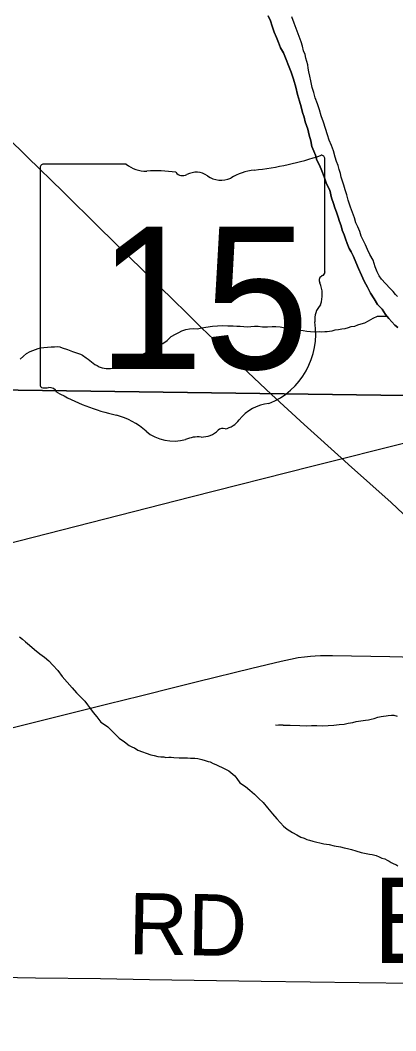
# Model space of a CAD drawing. Extents: x 2.4 to 73.1, y 4.5 to 25.6.
# Drawn here: x 47.4069 to 47.5808, y 23.2926 to 23.7602 of the extents above; entities that cross this region are included whole.
import ezdxf

# ---------------------------------------------------------------- set-up
doc = ezdxf.new("R2010")
doc.units = 0
for name, color, linetype in [('GM_X_Major_River', 7, 'Continuous'), ('GM_X_Minor_River', 7, 'Continuous'), ('GM_X_Section', 7, 'Continuous'), ('GM_X_State_Location', 7, 'Continuous'), ('GM_X_State_Route', 7, 'Continuous'), ('GM_X_State_Shield', 7, 'Continuous'), ('GM_X_Township_Road', 7, 'Continuous'), ('GM_X_Township_Road_Text', 7, 'Continuous'), ('GM_X_Unincorporated_Text', 7, 'Continuous')]:
    doc.layers.add(name, color=color, linetype=linetype)

msp = doc.modelspace()

# ---------------------------------------------------------------- linework, layer by layer
at = {"layer": 'GM_X_Major_River'}
for points in [[(47.52161910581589, 23.762194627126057), (47.52270054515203, 23.759888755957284), (47.523586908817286, 23.757398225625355), (47.52446853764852, 23.754718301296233), (47.52554524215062, 23.752223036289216), (47.52643634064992, 23.749922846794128), (47.52732365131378, 23.7474323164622), (47.52878387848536, 23.74511792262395), (47.53235490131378, 23.736104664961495), (47.53341266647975, 23.732851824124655), (47.53445906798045, 23.729218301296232), (47.535322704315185, 23.725779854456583), (47.536194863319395, 23.722720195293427), (47.53688615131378, 23.720045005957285), (47.53758406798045, 23.717560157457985), (47.538284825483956, 23.71526470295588), (47.53880187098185, 23.713163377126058), (47.54004429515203, 23.709714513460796), (47.540735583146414, 23.707039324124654), (47.54142781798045, 23.704366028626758), (47.541929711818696, 23.701695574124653), (47.542826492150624, 23.699583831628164), (47.543536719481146, 23.69766811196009), (47.54423937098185, 23.69537171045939), (47.545510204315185, 23.693062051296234), (47.54658690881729, 23.690567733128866), (47.54765319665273, 23.687692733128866), (47.54871096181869, 23.684438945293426), (47.55015698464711, 23.68155542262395), (47.55101399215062, 23.677926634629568), (47.551901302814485, 23.67543705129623), (47.55260774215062, 23.67333099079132), (47.55331796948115, 23.671414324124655), (47.55402062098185, 23.669118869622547), (47.554727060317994, 23.667013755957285), (47.55543823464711, 23.66509708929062), (47.555955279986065, 23.662995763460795), (47.55685016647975, 23.660885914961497), (47.557562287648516, 23.65896924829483), (47.55826777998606, 23.656863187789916), (47.55915982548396, 23.65456299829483), (47.5600698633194, 23.653021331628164), (47.561156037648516, 23.650905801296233), (47.56222800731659, 23.648221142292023), (47.56348463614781, 23.645342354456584), (47.56492592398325, 23.64226849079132), (47.56618255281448, 23.639388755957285), (47.56763425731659, 23.636695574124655), (47.56908027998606, 23.633811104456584), (47.570726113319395, 23.631301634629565), (47.572367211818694, 23.628602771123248), (47.574402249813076, 23.6264635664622), (47.57604808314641, 23.623954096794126), (47.57752346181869, 23.622207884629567), (47.57900357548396, 23.620652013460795), (47.580293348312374, 23.61910087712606), (47.58178387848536, 23.617923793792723)], [(47.58178387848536, 23.617923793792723), (47.580293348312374, 23.61910087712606), (47.57900357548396, 23.620652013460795), (47.57752346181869, 23.622207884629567), (47.57604808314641, 23.623954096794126), (47.574402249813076, 23.6264635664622), (47.572367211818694, 23.628602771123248), (47.570726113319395, 23.631301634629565), (47.56908027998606, 23.633811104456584), (47.56763425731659, 23.636695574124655), (47.56618255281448, 23.639388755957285), (47.56492592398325, 23.64226849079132), (47.56348463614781, 23.645342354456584), (47.56222800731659, 23.648221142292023), (47.561156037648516, 23.650905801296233), (47.5600698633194, 23.653021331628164), (47.55915982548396, 23.65456299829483), (47.55826777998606, 23.656863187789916), (47.557562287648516, 23.65896924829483), (47.55685016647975, 23.660885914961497), (47.555955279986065, 23.662995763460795), (47.55543823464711, 23.66509708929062), (47.554727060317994, 23.667013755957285), (47.55402062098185, 23.669118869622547), (47.55331796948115, 23.671414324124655), (47.55260774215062, 23.67333099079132), (47.551901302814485, 23.67543705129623), (47.55101399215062, 23.677926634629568), (47.55015698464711, 23.68155542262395), (47.54871096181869, 23.684438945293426), (47.54765319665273, 23.687692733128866), (47.54658690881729, 23.690567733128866), (47.545510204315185, 23.693062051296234), (47.54423937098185, 23.69537171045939), (47.543536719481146, 23.69766811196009), (47.542826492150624, 23.699583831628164), (47.541929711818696, 23.701695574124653), (47.54142781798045, 23.704366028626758), (47.540735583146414, 23.707039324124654), (47.54004429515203, 23.709714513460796), (47.53880187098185, 23.713163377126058), (47.538284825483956, 23.71526470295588), (47.53758406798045, 23.717560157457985), (47.53688615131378, 23.720045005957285), (47.536194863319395, 23.722720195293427), (47.535322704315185, 23.725779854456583), (47.53445906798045, 23.729218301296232), (47.53341266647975, 23.732851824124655), (47.53235490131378, 23.736104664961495), (47.52878387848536, 23.74511792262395), (47.52732365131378, 23.7474323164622), (47.52643634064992, 23.749922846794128), (47.52554524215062, 23.752223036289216), (47.52446853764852, 23.754718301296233), (47.523586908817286, 23.757398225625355), (47.52270054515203, 23.759888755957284), (47.52161910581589, 23.762194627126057)], [(47.54539940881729, 23.71869083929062), (47.54452251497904, 23.721560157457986), (47.54345054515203, 23.724243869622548), (47.542754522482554, 23.726729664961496), (47.54205281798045, 23.72902511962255), (47.54137005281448, 23.732080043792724), (47.541048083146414, 23.73436602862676), (47.540526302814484, 23.736277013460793), (47.540190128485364, 23.737994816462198), (47.540038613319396, 23.73951659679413), (47.53950831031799, 23.741048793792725), (47.53916740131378, 23.742576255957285), (47.53882933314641, 23.744293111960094), (47.53811437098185, 23.746019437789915), (47.537598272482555, 23.748120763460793), (47.536890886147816, 23.750225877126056), (47.53369012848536, 23.758848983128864), (47.53262384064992, 23.761723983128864)], [(47.54539940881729, 23.71869083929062), (47.54452251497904, 23.721560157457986), (47.54345054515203, 23.724243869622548), (47.542754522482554, 23.726729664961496), (47.54205281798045, 23.72902511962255), (47.54137005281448, 23.732080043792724), (47.541048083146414, 23.73436602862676), (47.540526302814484, 23.736277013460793), (47.540190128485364, 23.737994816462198), (47.540038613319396, 23.73951659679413), (47.53950831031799, 23.741048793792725), (47.53916740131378, 23.742576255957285), (47.53882933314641, 23.744293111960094), (47.53811437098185, 23.746019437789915), (47.537598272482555, 23.748120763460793), (47.536890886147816, 23.750225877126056), (47.53369012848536, 23.758848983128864), (47.53262384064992, 23.761723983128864)], [(47.581579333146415, 23.632355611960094), (47.58065414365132, 23.633327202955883), (47.57954902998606, 23.63468421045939), (47.578068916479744, 23.636240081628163), (47.57418349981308, 23.640325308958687), (47.57308312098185, 23.64187171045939), (47.572181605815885, 23.643793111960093), (47.57129145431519, 23.646092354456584), (47.57022895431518, 23.64915674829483), (47.56877819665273, 23.65185087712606), (47.56769675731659, 23.654155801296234), (47.56679997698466, 23.656267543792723), (47.565714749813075, 23.658382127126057), (47.56481323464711, 23.66030352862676), (47.564107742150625, 23.66240958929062), (47.56321096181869, 23.664520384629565), (47.562309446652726, 23.666441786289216), (47.56160868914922, 23.668736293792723), (47.56072137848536, 23.671226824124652), (47.55983501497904, 23.67371735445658), (47.558777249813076, 23.676970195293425), (47.55808122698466, 23.67945599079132), (47.557379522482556, 23.681751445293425), (47.55667213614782, 23.683857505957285), (47.556151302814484, 23.685769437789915), (47.55543634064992, 23.6874948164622), (47.55509921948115, 23.68921167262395), (47.55457743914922, 23.691123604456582), (47.55405660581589, 23.693035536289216), (47.553340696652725, 23.694761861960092), (47.55263425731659, 23.696866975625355), (47.551946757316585, 23.69973155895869), (47.551060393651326, 23.70222208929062), (47.54998368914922, 23.704716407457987), (47.549097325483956, 23.707206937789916), (47.54822043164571, 23.71007720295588), (47.547343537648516, 23.71294652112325), (47.546281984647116, 23.7160099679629), (47.54539940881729, 23.71869083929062)], [(47.581579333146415, 23.632355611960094), (47.58065414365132, 23.633327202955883), (47.57954902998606, 23.63468421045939), (47.578068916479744, 23.636240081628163), (47.57418349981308, 23.640325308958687), (47.57308312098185, 23.64187171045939), (47.572181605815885, 23.643793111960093), (47.57129145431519, 23.646092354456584), (47.57022895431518, 23.64915674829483), (47.56877819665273, 23.65185087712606), (47.56769675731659, 23.654155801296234), (47.56679997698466, 23.656267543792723), (47.565714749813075, 23.658382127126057), (47.56481323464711, 23.66030352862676), (47.564107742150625, 23.66240958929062), (47.56321096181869, 23.664520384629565), (47.562309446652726, 23.666441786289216), (47.56160868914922, 23.668736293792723), (47.56072137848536, 23.671226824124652), (47.55983501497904, 23.67371735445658), (47.558777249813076, 23.676970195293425), (47.55808122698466, 23.67945599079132), (47.557379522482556, 23.681751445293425), (47.55667213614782, 23.683857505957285), (47.556151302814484, 23.685769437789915), (47.55543634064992, 23.6874948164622), (47.55509921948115, 23.68921167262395), (47.55457743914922, 23.691123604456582), (47.55405660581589, 23.693035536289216), (47.553340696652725, 23.694761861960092), (47.55263425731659, 23.696866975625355), (47.551946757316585, 23.69973155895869), (47.551060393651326, 23.70222208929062), (47.54998368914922, 23.704716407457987), (47.549097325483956, 23.707206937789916), (47.54822043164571, 23.71007720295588), (47.547343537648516, 23.71294652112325), (47.546281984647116, 23.7160099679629), (47.54539940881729, 23.71869083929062)]]:
    msp.add_lwpolyline(points, dxfattribs=at)
at = {"layer": 'GM_X_Minor_River'}
for points in [[(47.42636910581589, 23.608582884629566), (47.42881796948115, 23.607761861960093), (47.43107554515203, 23.606944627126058), (47.43333501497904, 23.606128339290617), (47.43484353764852, 23.60570977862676), (47.43577819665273, 23.605116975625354), (47.43745812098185, 23.603935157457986), (47.43839183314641, 23.603342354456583), (47.4398823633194, 23.60216527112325), (47.441367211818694, 23.600798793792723), (47.442495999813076, 23.60038970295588), (47.44343065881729, 23.599796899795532), (47.44474978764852, 23.59938402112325), (47.446638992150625, 23.59895599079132), (47.44873179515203, 23.599093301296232), (47.4504448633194, 23.599240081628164), (47.45197232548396, 23.599580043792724), (47.45351020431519, 23.600300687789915), (47.45504808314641, 23.601021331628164), (47.45639656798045, 23.601745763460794), (47.45813331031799, 23.60284046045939), (47.46082459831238, 23.604100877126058), (47.462750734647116, 23.605191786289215), (47.46486815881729, 23.606276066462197), (47.46697990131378, 23.60717189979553), (47.46871664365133, 23.608266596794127), (47.47083785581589, 23.6095412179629), (47.47295527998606, 23.61062739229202), (47.47488615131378, 23.611905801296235), (47.47683312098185, 23.613755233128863), (47.478760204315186, 23.614845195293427), (47.48030187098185, 23.615754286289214), (47.481651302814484, 23.616480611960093), (47.48356228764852, 23.61700049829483), (47.48528103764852, 23.617337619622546), (47.48699410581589, 23.61748345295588), (47.48889183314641, 23.617435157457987), (47.49079997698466, 23.61776564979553), (47.49594959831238, 23.61858383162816), (47.49823179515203, 23.61871640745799), (47.50051399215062, 23.618848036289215), (47.502981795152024, 23.618785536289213), (47.505449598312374, 23.618723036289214), (47.50715793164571, 23.618679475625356), (47.508675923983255, 23.618641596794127), (47.51037952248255, 23.618407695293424), (47.512087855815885, 23.618364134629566), (47.513611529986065, 23.61851564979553), (47.515324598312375, 23.61866243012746), (47.51703293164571, 23.61861792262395), (47.51911626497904, 23.618375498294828), (47.521393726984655, 23.618317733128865), (47.52348652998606, 23.618455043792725), (47.52519486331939, 23.618411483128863), (47.52728293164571, 23.61835845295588), (47.52879240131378, 23.61794083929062), (47.53049505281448, 23.617706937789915), (47.53219865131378, 23.61747493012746), (47.53390224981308, 23.617241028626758), (47.535226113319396, 23.617017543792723), (47.53654997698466, 23.61679405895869), (47.53787384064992, 23.616570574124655), (47.53957743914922, 23.61633761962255), (47.54128103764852, 23.61610561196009), (47.54298937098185, 23.616061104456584), (47.54527156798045, 23.61619368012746), (47.54640603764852, 23.61597493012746), (47.547929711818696, 23.616125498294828), (47.54906796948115, 23.61609708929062), (47.55002251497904, 23.616262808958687), (47.55135490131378, 23.616419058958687), (47.55269865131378, 23.616954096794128), (47.554222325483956, 23.617104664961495), (47.555749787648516, 23.61744652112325), (47.557273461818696, 23.61759708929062), (47.55880187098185, 23.61793799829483), (47.56014467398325, 23.618473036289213), (47.56185774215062, 23.6186198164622), (47.563201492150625, 23.619154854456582), (47.56473368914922, 23.619685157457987), (47.566456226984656, 23.620211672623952), (47.56818823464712, 23.62111602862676), (47.570310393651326, 23.62239064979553), (47.572232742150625, 23.6232912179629), (47.57318160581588, 23.623267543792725), (47.57659069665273, 23.62331299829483)], [(47.40686437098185, 23.603383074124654), (47.40841645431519, 23.604672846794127), (47.40977914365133, 23.605966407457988), (47.41151115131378, 23.60687171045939), (47.415156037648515, 23.608297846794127), (47.4163047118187, 23.608648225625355), (47.41782743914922, 23.60879974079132), (47.41954145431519, 23.608945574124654), (47.42125452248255, 23.609092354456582), (47.42277156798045, 23.60905352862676), (47.42391645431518, 23.609214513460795), (47.425240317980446, 23.608991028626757), (47.42636910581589, 23.608582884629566)], [(47.406596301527, 23.47489482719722), (47.407896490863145, 23.473722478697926), (47.40938512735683, 23.47254539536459), (47.41124497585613, 23.470979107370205), (47.41347603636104, 23.46902361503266), (47.41589554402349, 23.467063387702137), (47.41813512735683, 23.465487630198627), (47.42017963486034, 23.46372721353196), (47.42203001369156, 23.46178119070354), (47.424245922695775, 23.459256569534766), (47.42626675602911, 23.456547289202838), (47.428667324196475, 23.45382853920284), (47.43088323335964, 23.45130297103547), (47.432912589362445, 23.448973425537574), (47.43513796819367, 23.446828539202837), (47.43680368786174, 23.445077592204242), (47.438089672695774, 23.443335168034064), (47.43937471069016, 23.441594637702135), (47.440660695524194, 23.439853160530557), (47.44232073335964, 23.437911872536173), (47.44415690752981, 23.435397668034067), (47.44640122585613, 23.434011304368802), (47.4475205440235, 23.433222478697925), (47.449186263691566, 23.431472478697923), (47.450666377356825, 23.42991471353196), (47.4527070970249, 23.4279649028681), (47.455131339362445, 23.426194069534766), (47.45737092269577, 23.424618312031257), (47.458869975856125, 23.42382096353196), (47.45980936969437, 23.423417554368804), (47.461303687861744, 23.42243081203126), (47.46732546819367, 23.420188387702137), (47.46883872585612, 23.419960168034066), (47.47053758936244, 23.41953687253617), (47.472050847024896, 23.419309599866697), (47.47338039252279, 23.419275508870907), (47.47432452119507, 23.419060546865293), (47.47565785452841, 23.419216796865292), (47.47679705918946, 23.419188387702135), (47.47793152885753, 23.418969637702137), (47.48039838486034, 23.418907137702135), (47.482486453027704, 23.418853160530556), (47.484384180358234, 23.41880581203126), (47.48571277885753, 23.41877172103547), (47.48685103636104, 23.418743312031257), (47.4878008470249, 23.41871869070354), (47.48912471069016, 23.418494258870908), (47.49101296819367, 23.418067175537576), (47.49252149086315, 23.417649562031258), (47.493840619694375, 23.41723668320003), (47.49478569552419, 23.417021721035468), (47.496284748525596, 23.41622437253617), (47.49741353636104, 23.415816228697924), (47.49872793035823, 23.415213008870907), (47.500417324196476, 23.414410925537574), (47.50191637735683, 23.413612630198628), (47.50341543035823, 23.412815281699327), (47.504346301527, 23.41203308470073), (47.5062061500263, 23.410465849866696), (47.50712660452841, 23.409303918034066), (47.5085972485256, 23.407367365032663), (47.51121183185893, 23.40559179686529), (47.51325633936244, 23.403831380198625), (47.515300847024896, 23.40207096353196), (47.51734156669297, 23.400120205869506), (47.51938133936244, 23.398169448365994), (47.52140690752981, 23.395650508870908), (47.523618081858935, 23.392935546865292), (47.52564838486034, 23.3906060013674), (47.52731410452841, 23.388855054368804), (47.52879421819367, 23.387298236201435), (47.530469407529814, 23.385926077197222), (47.53289743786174, 23.384345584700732), (47.5349570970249, 23.383154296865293), (47.5368320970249, 23.382157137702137), (47.538340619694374, 23.381738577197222), (47.539655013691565, 23.381136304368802), (47.540783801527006, 23.380728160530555), (47.54229327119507, 23.380309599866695), (47.547388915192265, 23.379040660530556)], [(47.5250859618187, 23.434100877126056), (47.52869202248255, 23.43400902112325), (47.526603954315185, 23.434062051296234), (47.52869202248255, 23.43400902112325), (47.53191929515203, 23.43392758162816), (47.536283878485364, 23.433817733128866), (47.539321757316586, 23.433740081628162), (47.541793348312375, 23.433866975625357), (47.54426209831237, 23.433804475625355), (47.546918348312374, 23.43373724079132), (47.54939088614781, 23.433864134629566), (47.55205376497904, 23.433986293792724), (47.55453009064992, 23.43430352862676), (47.55681228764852, 23.434435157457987), (47.558725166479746, 23.434956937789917), (47.560822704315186, 23.43528364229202), (47.562350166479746, 23.435623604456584), (47.56673652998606, 23.43627227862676), (47.568068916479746, 23.436427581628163), (47.569407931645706, 23.436773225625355), (47.57074599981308, 23.437119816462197), (47.57246853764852, 23.437645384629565), (47.57399694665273, 23.437986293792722), (47.57513993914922, 23.438147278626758), (47.57628387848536, 23.438308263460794), (47.577237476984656, 23.438473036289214), (47.57876115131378, 23.43862549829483), (47.57989940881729, 23.43859614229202), (47.58140793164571, 23.43817852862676)], [(47.547388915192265, 23.379040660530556), (47.54985198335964, 23.378788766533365), (47.552304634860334, 23.378157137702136), (47.555142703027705, 23.377704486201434), (47.55684156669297, 23.377282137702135), (47.55835008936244, 23.376863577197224), (47.560239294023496, 23.37643554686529), (47.56231221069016, 23.37581433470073), (47.564761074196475, 23.374991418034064), (47.56702906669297, 23.37455486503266), (47.56854232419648, 23.37432664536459), (47.56986618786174, 23.374103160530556), (47.57175539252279, 23.373675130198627), (47.57306978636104, 23.373071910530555), (47.57438418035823, 23.372469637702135), (47.57570330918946, 23.37205581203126), (47.57682736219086, 23.371457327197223), (47.577766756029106, 23.371053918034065), (47.57870141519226, 23.370460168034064), (47.579826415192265, 23.369862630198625), (47.58076486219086, 23.36945922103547), (47.58169952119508, 23.36886547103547)]]:
    msp.add_lwpolyline(points, dxfattribs=at)
at = {"layer": 'GM_X_Section'}
for points in [[(47.64314527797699, 24.07978057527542), (47.629680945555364, 23.585846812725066), (47.12615197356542, 23.59289148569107), (47.14110893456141, 24.09456714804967)], [(47.12615197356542, 23.59289148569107), (47.629680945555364, 23.585846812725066), (47.61706067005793, 23.078250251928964), (47.11403334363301, 23.090776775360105)]]:
    msp.add_lwpolyline(points, close=True, dxfattribs=at)
at = {"layer": 'GM_X_State_Route'}
for points in [[(47.30218957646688, 23.801594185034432), (47.31377256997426, 23.790716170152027), (47.32858911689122, 23.77651785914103), (47.3399943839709, 23.765510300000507), (47.35500357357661, 23.751066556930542), (47.368841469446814, 23.737648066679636), (47.38677731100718, 23.719976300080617), (47.40073639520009, 23.706244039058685), (47.41027130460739, 23.69687687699), (47.42670964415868, 23.680789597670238), (47.44326605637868, 23.66438233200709), (47.4568523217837, 23.65115025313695), (47.47822121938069, 23.630318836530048), (47.48327545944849, 23.62535285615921)], [(47.48327545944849, 23.62535285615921), (47.4908567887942, 23.617903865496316), (47.50251368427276, 23.606709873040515), (47.50965633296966, 23.599794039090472), (47.52324569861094, 23.58703419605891), (47.53836982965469, 23.57318075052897), (47.55704481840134, 23.55633597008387)], [(46.9557709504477, 23.40212254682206), (46.994886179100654, 23.412269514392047), (47.036713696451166, 23.423342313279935), (47.060384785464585, 23.429608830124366), (47.1184580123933, 23.444655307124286), (47.16323393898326, 23.4563619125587), (47.19003052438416, 23.46336787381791), (47.248069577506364, 23.478523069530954), (47.28203986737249, 23.48746149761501), (47.32172055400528, 23.49789738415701), (47.362106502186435, 23.508094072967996), (47.38621564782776, 23.514171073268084), (47.48591134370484, 23.539588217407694), (47.541952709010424, 23.553798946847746), (47.587449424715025, 23.565316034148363), (47.65671041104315, 23.58303751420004), (47.672530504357, 23.587032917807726)], [(47.55704481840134, 23.55633597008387), (47.55891233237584, 23.55465151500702), (47.57861597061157, 23.53704188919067), (47.58996528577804, 23.526428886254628), (47.601513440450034, 23.516024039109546), (47.620819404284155, 23.498436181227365), (47.62469677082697, 23.494751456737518), (47.63051588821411, 23.489221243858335), (47.643291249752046, 23.476952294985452), (47.647594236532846, 23.472851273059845), (47.64919116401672, 23.47135065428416)], [(47.36594278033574, 23.42368847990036), (47.40911867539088, 23.434236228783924), (47.44739507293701, 23.44390784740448), (47.46249435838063, 23.447577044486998), (47.47908804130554, 23.451693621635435), (47.4890330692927, 23.454179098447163), (47.514071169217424, 23.46041453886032), (47.527704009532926, 23.463602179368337), (47.53206914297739, 23.46452179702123), (47.53562959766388, 23.465214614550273), (47.538444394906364, 23.465643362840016), (47.541228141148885, 23.465941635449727), (47.54349304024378, 23.46612493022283), (47.54591014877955, 23.46626473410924), (47.551524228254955, 23.466211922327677), (47.57794177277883, 23.465680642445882), (47.607459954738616, 23.464910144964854)]]:
    msp.add_lwpolyline(points, dxfattribs=at)
at = {"layer": 'GM_X_State_Shield'}
for p, q in [((47.54789542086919, 23.643666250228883), (47.54789542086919, 23.696008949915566)), ((47.41606222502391, 23.69180765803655), (47.41606222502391, 23.591747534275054)), ((47.45596807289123, 23.69352928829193), (47.41735987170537, 23.69352928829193)), ((47.547882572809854, 23.643679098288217), (47.54789542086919, 23.643666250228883))]:
    msp.add_line(p, q, dxfattribs=at)
for centre, radius, start, end in [((47.50093446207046, 23.829945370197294), 0.1398078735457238, 275.8444694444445, 288.9064527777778), ((47.54643316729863, 23.696226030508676), 0.0014676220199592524, 351.8620861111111, 97.738), ((47.41757234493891, 23.6920207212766), 0.001527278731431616, 98.1301027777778, 188.13010277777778), ((47.46516258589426, 23.705145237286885), 0.014813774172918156, 231.61950555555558, 271.11188333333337), ((47.518767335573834, 23.662967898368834), 0.028127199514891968, 97.34618055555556, 120.7688527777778), ((47.47007425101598, 23.63735439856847), 0.053181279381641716, 80.48669166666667, 94.98826944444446), ((47.48214764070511, 23.692539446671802), 0.00427366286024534, 219.79206111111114, 297.1023694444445), ((47.48842146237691, 23.680974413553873), 0.008885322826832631, 54.466683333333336, 119.14113055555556), ((47.49988987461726, 23.696836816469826), 0.010688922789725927, 233.85620555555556, 294.82819166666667), ((47.54755637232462, 23.63982363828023), 0.002271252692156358, 107.94398333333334, 210.33696666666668), ((47.54632965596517, 23.64346401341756), 0.001570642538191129, 289.6038111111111, 7.734130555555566), ((47.533106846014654, 23.63320716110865), 0.013634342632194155, 340.0329638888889, 23.649566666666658), ((47.55315371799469, 23.62176146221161), 0.009919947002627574, 136.80649722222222, 186.92959444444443), ((47.50876626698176, 23.615102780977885), 0.03496914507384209, 292.3088861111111, 8.985838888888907), ((47.41758610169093, 23.59152850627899), 0.0015408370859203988, 171.9583861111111, 258.30661388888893), ((47.417819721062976, 23.601765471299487), 0.011758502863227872, 267.33899444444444, 280.6038555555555), ((47.42022546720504, 23.58597482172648), 0.00423985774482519, 29.748380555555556, 93.27174722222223), ((47.47375549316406, 23.675874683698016), 0.10096071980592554, 240.41292222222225, 257.1985), ((47.52351088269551, 23.56365587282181), 0.01915169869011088, 94.40312222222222, 142.57675), ((47.443655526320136, 23.54679518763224), 0.031588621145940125, 47.184155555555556, 75.83597222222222), ((47.49924569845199, 23.582049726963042), 0.011297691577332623, 282.8731916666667, 323.27711111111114), ((47.477820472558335, 23.585478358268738), 0.02004484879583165, 230.70037222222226, 286.29183611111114), ((47.490866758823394, 23.577985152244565), 0.010679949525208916, 268.7770194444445, 315.54927222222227), ((47.50052784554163, 23.568294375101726), 0.0030069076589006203, 65.75173055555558, 132.64842222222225), ((47.48940247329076, 23.55088355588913), 0.016470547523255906, 85.69512222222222, 111.20994722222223)]:
    msp.add_arc(centre, radius, start, end, dxfattribs=at)
at = {"layer": 'GM_X_Township_Road'}
msp.add_lwpolyline([(47.33223980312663, 23.31821667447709), (47.3536620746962, 23.317945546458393), (47.39716730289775, 23.317345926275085), (47.413950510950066, 23.317103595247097), (47.444096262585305, 23.316702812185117), (47.46678247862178, 23.316274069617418), (47.51837482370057, 23.31555949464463), (47.5637503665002, 23.31487287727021), (47.58861447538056, 23.31459014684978), (47.63025870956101, 23.314111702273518), (47.64828464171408, 23.313860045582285), (47.66519833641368, 23.313561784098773)], dxfattribs=at)

# ---------------------------------------------------------------- texts
at = {"layer": 'GM_X_State_Location'}
for s, p in [('s', (47.48049416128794, 23.635125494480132)), ('r', (47.4804893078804, 23.635125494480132))]:
    msp.add_text(s, height=9.46969696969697e-05, dxfattribs=at).set_placement(p)
msp.add_text('15', height=9.46969696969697e-05, rotation=1e-05, dxfattribs=at).set_placement((47.45664679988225, 23.62823559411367))
at = {"layer": 'GM_X_State_Shield'}
msp.add_text('15', height=0.06591810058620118, dxfattribs=at).set_placement((47.44271593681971, 23.598803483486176))
at = {"layer": 'GM_X_Township_Road_Text'}
msp.add_text('RD', height=0.02840909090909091, rotation=359.016789, dxfattribs=at).set_placement((47.45682437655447, 23.327997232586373))
at = {"layer": 'GM_X_Unincorporated_Text'}
msp.add_text('Brunersburg', height=0.03948863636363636, rotation=1e-05, dxfattribs=at).set_placement((47.56998043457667, 23.323906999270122))

doc.saveas('drawing.dxf')
